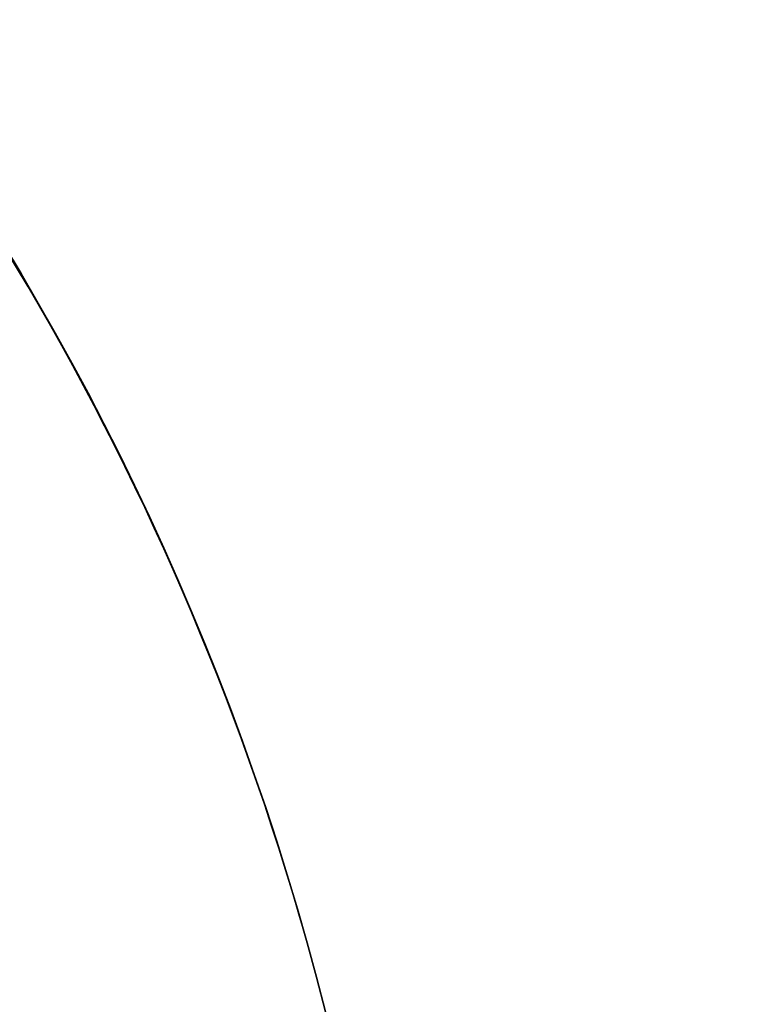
# Model space of a CAD drawing. Header units: millimetres. Extents: x -41 to 130, y -81 to 36.
# Tile 416 of 431: x -17.99 to -16.43, y -21.38 to -19.26. Entities that reach past the tile are written whole.
import ezdxf

# ---------------------------------------------------------------- set-up
doc = ezdxf.new("R2010")
doc.units = ezdxf.units.MM
doc.layers.add('MADERA', color=7, linetype='Continuous', true_color=0xb06a28)
doc.layers.add('METAL NEGRO', color=7, linetype='Continuous')

msp = doc.modelspace()

# ---------------------------------------------------------------- linework, layer by layer
at = {"layer": 'MADERA', "color": 254, "true_color": 0xcbd2ef}
for points in [[(11.59797974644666, -35.59797974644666, 90), (-28, 4, 90)], [(-28, 4, 90), (11.59797974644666, -35.59797974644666, 90)], [(-30.82842712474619, 1.171572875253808, -90), (-9.615223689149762, -20.04163056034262, -90)], [(8.769552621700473, -38.42640687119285, 90), (-30.82842712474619, 1.171572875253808, 90)], [(-33.65685424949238, -1.656854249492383, -90), (-12.44365081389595, -22.87005768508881, -90)], [(5.941125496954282, -41.25483399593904, 90), (-33.65685424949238, -1.656854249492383, 90)], [(-33.65685424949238, -1.656854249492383), (-12.44365080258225, -22.87005769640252)], [(-33.65685424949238, -1.656854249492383, -90), (-12.44365081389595, -22.87005768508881, -90)], [(5.941125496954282, -41.25483399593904, 90), (-33.65685424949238, -1.656854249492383, 90)], [(-27.43431457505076, -2.22253967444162, 58.40000000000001), (-6.221111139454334, -23.43574311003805, 58.40000000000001)], [(-25.31299423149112, -4.343860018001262, 33.4), (-8.342431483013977, -21.3144227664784, 33.4)], [(-8.342431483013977, -21.3144227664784, 83.4), (-25.31299423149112, -4.343860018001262, 83.4)], [(-25.31299423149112, -4.343860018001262, 33.4), (-8.342431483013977, -21.3144227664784, 33.4)], [(-8.342431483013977, -21.3144227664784, 83.4), (-25.31299423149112, -4.343860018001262, 83.4)], [(-33.65685424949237, -44.08326112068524, -90), (5.941125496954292, -4.485281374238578, -90)], [(5.941125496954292, -4.485281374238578, -90), (-33.65685424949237, -44.08326112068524, -90)], [(-9.75664504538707, -22.7286363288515, 33.4), (-26.72720779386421, -5.758073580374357, 33.4)], [(-26.72720779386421, -5.758073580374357, 83.4), (-9.75664504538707, -22.7286363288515, 83.4)], [(-11.17085860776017, -24.14284989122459, 33.4), (-28.14142135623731, -7.172287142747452, 33.4)], [(-28.14142135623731, -7.172287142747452, 83.4), (-11.17085860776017, -24.14284989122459, 83.4)], [(-28.14142135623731, -7.172287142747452, 83.4), (-11.17085860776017, -24.14284989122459, 83.4)], [(-11.17085860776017, -24.14284989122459, 33.4), (-28.14142135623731, -7.172287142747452, 33.4)], [(8.769552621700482, -7.313708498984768, -90), (-30.82842712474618, -46.91168824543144, -90)], [(-27.99999999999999, -49.74011537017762, -90), (11.59797974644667, -10.14213562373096, -90)], [(-27.99999999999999, -49.74011537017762, -90), (11.59797974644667, -10.14213562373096, -90)]]:
    msp.add_open_spline(points, degree=1, dxfattribs=at)
at = {"layer": 'METAL NEGRO', "color": 254, "true_color": 0xcbd2ef, "extrusion": (0, 0, -1)}
for centre in [(23.14365081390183, -22.87005768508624, 68.2), (23.14365081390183, -22.87005768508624, 83.5)]:
    msp.add_arc(centre, 6, 347.9772334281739, 167.9772334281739, dxfattribs=at)
at = {"layer": 'METAL NEGRO', "color": 254, "true_color": 0xcbd2ef}
for centre, radius, start, end in [((-23.14365081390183, -22.87005768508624, -83.5), 6, 12.02276657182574, 192.0227665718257), ((-23.14365081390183, -22.87005768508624, -75.85), 6.000000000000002, 12.02276657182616, 192.0227665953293), ((-23.14365081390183, -22.87005768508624, -68.2), 6, 12.02276657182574, 192.0227665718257)]:
    msp.add_arc(centre, radius, start, end, dxfattribs=at)
at = {"layer": 'METAL NEGRO', "extrusion": (0, 0, -1)}
msp.add_arc((23.14365081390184, -22.87005768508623, 85), 5, 116.5810515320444, 296.5810515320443, dxfattribs=at)
msp.add_arc((23.14365081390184, -22.87005768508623, 85), 5, 116.5810515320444, 296.5810515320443, dxfattribs=at)
at = {"layer": 'METAL NEGRO', "color": 254, "true_color": 0xcbd2ef}
for points in [[(-12.44365081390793, -22.87005768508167, 85), (-30.44365081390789, -4.870057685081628, 85)], [(-30.44365081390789, -4.870057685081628, 85), (-12.44365081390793, -22.87005768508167, 85)], [(-30.44365081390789, -4.870057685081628, -85), (-12.44365081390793, -22.87005768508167, -85)], [(-30.44365081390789, -4.870057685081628, -85), (-12.44365081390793, -22.87005768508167, -85)], [(-23.9436508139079, -11.37005768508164, -83.5), (-12.44365081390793, -22.87005768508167, -83.5)], [(-23.9436508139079, -11.37005768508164, 83.5), (-12.44365081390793, -22.87005768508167, 83.5)], [(-23.9436508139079, -11.37005768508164, 83.5), (-12.44365081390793, -22.87005768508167, 83.5)], [(-12.44365081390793, -22.87005768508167, -83.5), (-23.9436508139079, -11.37005768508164, -83.5)]]:
    msp.add_open_spline(points, degree=1, dxfattribs=at)

doc.saveas('drawing.dxf')
